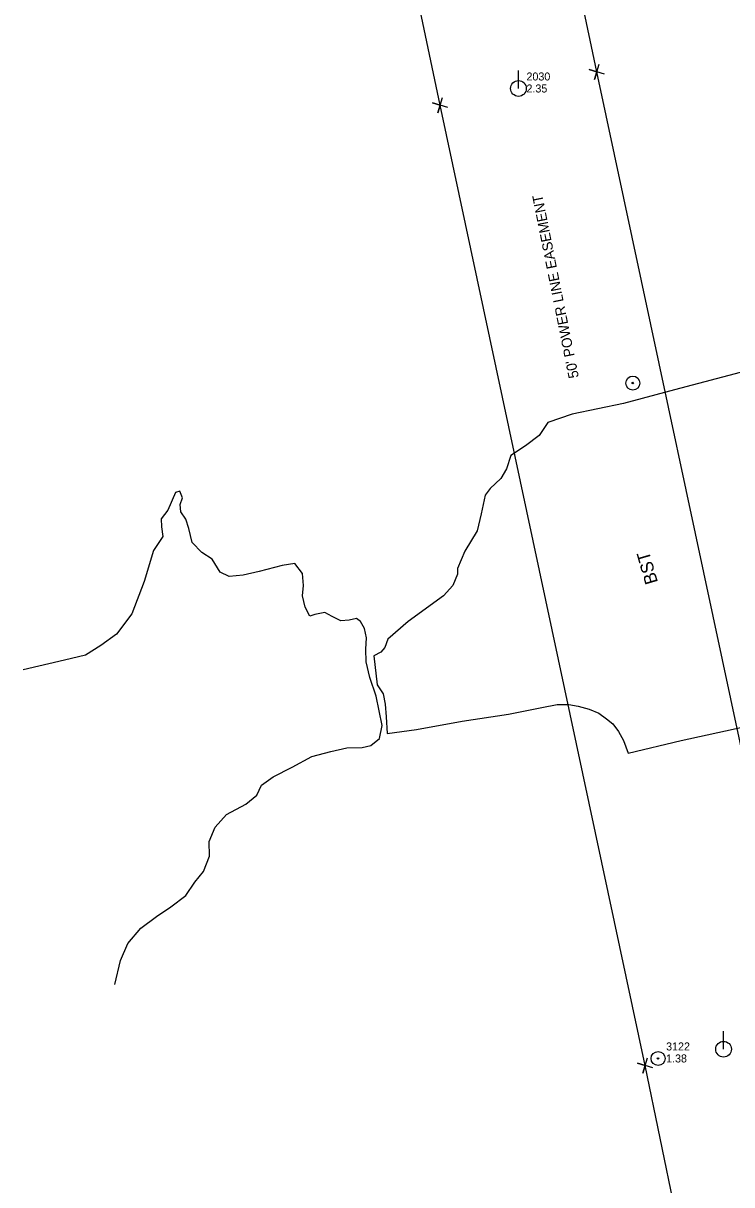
# Model space of a CAD drawing. Extents: x 3040896 to 3051146, y 687568 to 732976.
# Drawn here: x 3044708.5 to 3044929.6, y 719002.7 to 719365.5 of the extents above; entities that cross this region are included whole.
import ezdxf

# ---------------------------------------------------------------- set-up
doc = ezdxf.new("R2010")
doc.units = 0
for name, color, linetype in [('Exist Hydro Stream or Body of Water', 7, 'Continuous'), ('Exist Other Culture Anchor (Guy Wire) CELL', 7, 'Continuous'), ('Exist Other Culture Anchor (Guy Wire) Cogo Elevation', 7, 'Continuous'), ('Exist Other Culture Anchor (Guy Wire) Cogo Number', 7, 'Continuous'), ('Exist Other Culture Located Object CELL', 7, 'Continuous'), ('Exist Property Corner CELL', 7, 'Continuous'), ('Exist Right of Way Easement Line', 7, 'Continuous'), ('Exist Right of Way Easement Line Text', 7, 'Continuous'), ('Exist Roads EOP Other', 7, 'Continuous'), ('Exist Roads EOP Other Text', 7, 'Continuous'), ('Exist Utilities Power Pole CELL', 7, 'Continuous'), ('Exist Utilities Power Pole Cogo Elevation', 7, 'Continuous'), ('Exist Utilities Power Pole Cogo Number', 7, 'Continuous')]:
    doc.layers.add(name, color=color, linetype=linetype)

# ---------------------------------------------------------------- blocks, each defined once
blk = doc.blocks.new('EXIST UTILITIES POWER POLE')
at = {"layer": 'Exist Utilities Power Pole CELL'}
for q in [(0, 0.1125), (0, 0)]:
    blk.add_line((0, 0), q, dxfattribs=at)
blk.add_circle((0, 0), 0.049, dxfattribs=at)
blk = doc.blocks.new('EXIST OTHER CULTURE ANCHOR (GUY WIRE)')
at = {"layer": 'Exist Other Culture Anchor (Guy Wire) CELL'}
for radius in [0.0436, 0.0048]:
    blk.add_circle((0, 0), radius, dxfattribs=at)

msp = doc.modelspace()

# ---------------------------------------------------------------- linework, layer by layer
at = {"layer": 'Exist Hydro Stream or Body of Water'}
msp.add_lwpolyline([(3044737.12, 719065.28), (3044738.91, 719072.81), (3044741.2, 719078.09), (3044745.18, 719082.9), (3044750.14, 719086.46), (3044754.56, 719089.49), (3044759.24, 719093.05), (3044762.09, 719097.24), (3044764.78, 719100.52), (3044766.65, 719105.39), (3044766.51, 719109.93), (3044768.44, 719114.4), (3044771.97, 719118.32), (3044777.95, 719121.61), (3044781.41, 719124.45), (3044782.92, 719127.51), (3044786.5, 719130.14), (3044792.5, 719133.14), (3044798.54, 719136.45), (3044804.48, 719137.99), (3044809.54, 719139.18), (3044814.33, 719139.27), (3044817, 719139.9), (3044819.69, 719142.09), (3044820.56, 719146.13), (3044818.64, 719155.34), (3044816.68, 719161.2), (3044815.55, 719166.02), (3044815.49, 719169.98), (3044815.69, 719173.5), (3044814.99, 719176.49), (3044813.81, 719178.68), (3044812.5, 719179.61), (3044810.21, 719179.09), (3044807.64, 719178.87), (3044804.94, 719180.16), (3044802.66, 719181.48), (3044799.53, 719180.83), (3044797.99, 719180.35), (3044796.52, 719183.1), (3044795.67, 719186.64), (3044796.04, 719189.85), (3044795.71, 719193.68), (3044793.3, 719196.75), (3044789.38, 719196.17), (3044782.15, 719194.3), (3044777.13, 719193.13), (3044772.76, 719192.66), (3044770.02, 719194.07), (3044767.47, 719198.08), (3044764.26, 719200.16), (3044761.26, 719203.33), (3044760.15, 719207.65), (3044759.28, 719210.64), (3044757.74, 719212.9), (3044757.53, 719215.2), (3044758.19, 719217.29), (3044757.34, 719219.37), (3044756.07, 719218.97), (3044753.67, 719213.46), (3044751.52, 719210.73), (3044751.66, 719208.22), (3044752.09, 719205.16), (3044749.13, 719200.83), (3044746.21, 719191.17), (3044742.45, 719181), (3044737.62, 719174.64), (3044732.7, 719171.17), (3044727.93, 719168.11), (3044721.37, 719166.56), (3044708.52, 719163.56)], dxfattribs=at)
at = {"layer": 'Exist Other Culture Located Object CELL'}
for radius in [2.18, 0.24]:
    msp.add_circle((3044898.76, 719253.11), radius, dxfattribs=at)
at = {"layer": 'Exist Property Corner CELL'}
for p, q in [((3044887.54, 719350.29), (3044887.54, 719350.29)), ((3044838.62, 719339.95), (3044838.62, 719339.95)), ((3044902.62, 719039.93), (3044902.62, 719039.93))]:
    msp.add_line(p, q, dxfattribs=at)
for points in [[(3044889.94, 719349.57), (3044885.15, 719351.01), (3044887.54, 719350.29), (3044886.83, 719347.9), (3044888.26, 719352.69)], [(3044841.02, 719339.23), (3044836.23, 719340.67), (3044838.62, 719339.95), (3044837.91, 719337.56), (3044839.34, 719342.35)], [(3044905.02, 719039.21), (3044900.23, 719040.65), (3044902.62, 719039.93), (3044901.9, 719037.54), (3044903.34, 719042.33)]]:
    msp.add_lwpolyline(points, dxfattribs=at)
at = {"layer": 'Exist Right of Way Easement Line'}
for p, q in [((3044887.54, 719350.29), (3044828.45, 719632.5)), ((3044838.62, 719339.95), (3044779.53, 719622.18)), ((3044951.56, 719050.19), (3044887.54, 719350.29)), ((3044902.62, 719039.93), (3044838.62, 719339.95)), ((3044963.13, 718745.97), (3044902.62, 719039.93))]:
    msp.add_line(p, q, dxfattribs=at)
at = {"layer": 'Exist Roads EOP Other'}
msp.add_lwpolyline([(3044934.28, 719256.94), (3044911.8, 719251.04), (3044895.84, 719246.77), (3044879.79, 719243.36), (3044872.22, 719240.8), (3044869.54, 719236.76), (3044865.25, 719233.56), (3044860.67, 719230.46), (3044859.35, 719226.31), (3044857.6, 719223.26), (3044854.29, 719220.21), (3044852.64, 719218.11), (3044851.43, 719212.31), (3044850.24, 719206.95), (3044846.29, 719200.57), (3044844.08, 719195.21), (3044844.1, 719193.4), (3044842.64, 719189.87), (3044839.65, 719186.69), (3044828.61, 719178.63), (3044822.33, 719173.12), (3044821.41, 719170.52), (3044820.1, 719169.06), (3044817.99, 719167.96), (3044819, 719158.9), (3044820.81, 719156.05), (3044821.49, 719152.87), (3044821.8, 719148.91), (3044822.05, 719143.63), (3044831.23, 719144.93), (3044845.48, 719147.51), (3044860, 719149.72), (3044870.35, 719151.8), (3044875.11, 719152.67), (3044878.8, 719152.67), (3044881.67, 719152.2), (3044885.19, 719151.24), (3044888.16, 719149.97), (3044890.55, 719148.24), (3044892.52, 719146.71), (3044894.32, 719144.32), (3044895.91, 719141.52), (3044897.3, 719137.5), (3044913.84, 719141.48), (3044939.17, 719147.01)], dxfattribs=at)

# ---------------------------------------------------------------- block references
at = {"layer": 'Exist Other Culture Anchor (Guy Wire) CELL', "xscale": 50, "yscale": 50}
msp.add_blockref('EXIST OTHER CULTURE ANCHOR (GUY WIRE)', (3044906.66, 719042.17), dxfattribs=at)
at = {"layer": 'Exist Utilities Power Pole CELL', "xscale": 50, "yscale": 50}
for p in [(3044863.08, 719345.12), (3044927.09, 719045.06)]:
    msp.add_blockref('EXIST UTILITIES POWER POLE', p, dxfattribs=at)

# ---------------------------------------------------------------- texts
at = {"layer": 'Exist Other Culture Anchor (Guy Wire) Cogo Elevation'}
msp.add_text('1.38', height=2.5, dxfattribs=at).set_placement((3044909.16, 719040.92))
at = {"layer": 'Exist Other Culture Anchor (Guy Wire) Cogo Number'}
msp.add_text('3122', height=2.5, dxfattribs=at).set_placement((3044909.16, 719044.67))
at = {"layer": 'Exist Right of Way Easement Line Text'}
msp.add_text("50' POWER LINE EASEMENT", height=3.2, rotation=101.3245, dxfattribs=at).set_placement((3044881.95, 719254.96))
at = {"layer": 'Exist Roads EOP Other Text'}
msp.add_text('BST', height=4, rotation=106.1541, dxfattribs=at).set_placement((3044906.65, 719190.92))
at = {"layer": 'Exist Utilities Power Pole Cogo Elevation'}
msp.add_text('2.35', height=2.5, dxfattribs=at).set_placement((3044865.58, 719343.87))
at = {"layer": 'Exist Utilities Power Pole Cogo Number'}
msp.add_text('2030', height=2.5, dxfattribs=at).set_placement((3044865.58, 719347.62))

doc.saveas('drawing.dxf')
